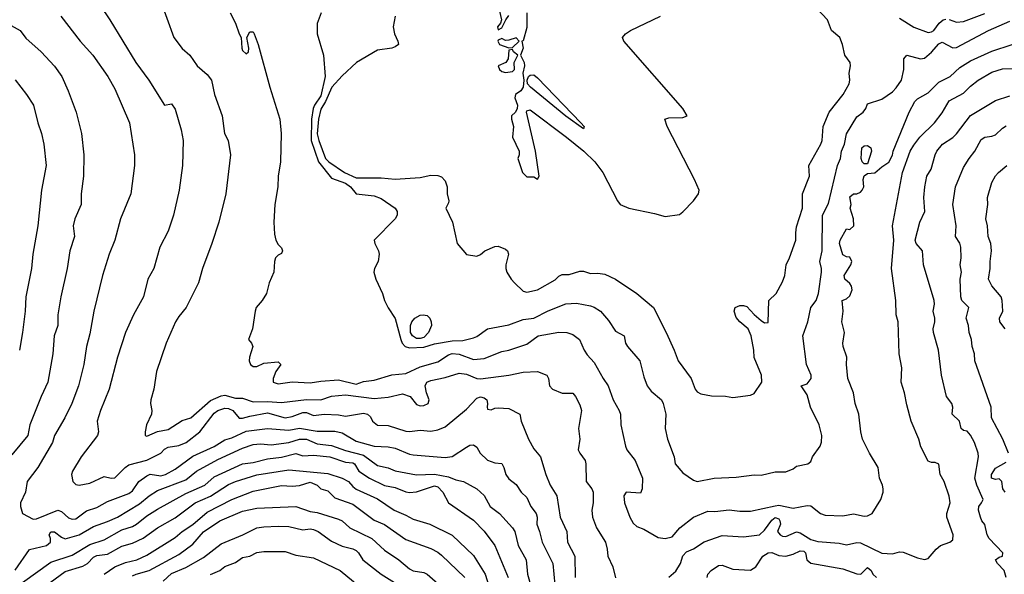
# Model space of a CAD drawing. Header units: metres. Extents: x -46681 to -43747, y -240911 to -237677.
# Tile 605 of 656: x -45807 to -45669, y -238759 to -238681. Entities that reach past the tile are written whole.
import ezdxf

# ---------------------------------------------------------------- set-up
doc = ezdxf.new("R2010")
doc.units = ezdxf.units.M
doc.layers.add('CONTOUR_INDEX', color=1, linetype='Continuous')
doc.layers.add('CONTOUR_INTER', color=3, linetype='Continuous')

msp = doc.modelspace()

# ---------------------------------------------------------------- linework, layer by layer
at = {"layer": 'CONTOUR_INDEX'}
for points, elevation in [([(-45777.85, -238680.02), (-45777.09, -238681.52), (-45776.6, -238683.02), (-45776.31, -238683.52), (-45776.22, -238685.02), (-45776.1, -238685.33), (-45775.6, -238685.8), (-45775.25, -238685.52), (-45775.21, -238685.02), (-45775.5, -238683.52), (-45775.1, -238682.7), (-45774.6, -238682.73), (-45774.47, -238683.02), (-45773.91, -238684.52), (-45772.27, -238690.52), (-45770.86, -238695.02), (-45770.69, -238697.02), (-45770.75, -238701.02), (-45771.08, -238703.02), (-45771.13, -238704.52), (-45771.58, -238707.02), (-45771.68, -238709.52), (-45771.6, -238711.19), (-45771.41, -238712.02), (-45771.1, -238712.66), (-45770.6, -238713.13), (-45770.46, -238713.52), (-45770.6, -238713.93), (-45771.1, -238714.13), (-45771.48, -238714.52), (-45771.63, -238715.02), (-45771.7, -238716.52), (-45772.37, -238718.02), (-45772.75, -238719.52), (-45773.34, -238720.52), (-45774.18, -238721.52), (-45774.34, -238722.02), (-45774.71, -238724.52), (-45775.27, -238726.02), (-45774.87, -238726.52), (-45774.68, -238727.02), (-45775.14, -238728.52), (-45775.16, -238729.02), (-45774.99, -238729.52), (-45774.6, -238729.81), (-45774.1, -238729.79), (-45773.1, -238729.34), (-45771.1, -238729.15), (-45770.74, -238729.52), (-45771.44, -238730.52), (-45771.79, -238731.52), (-45771.8, -238732.02), (-45771.1, -238732.23), (-45769.1, -238731.98), (-45766.6, -238732.11), (-45765.1, -238731.87), (-45762.6, -238731.71), (-45760.1, -238732.29), (-45759.1, -238731.93), (-45757.6, -238731.73), (-45755.1, -238730.97), (-45753.1, -238730.8), (-45751.1, -238729.87), (-45748.6, -238729.16), (-45747.1, -238728.19), (-45746.6, -238728), (-45745.6, -238728.06), (-45743.6, -238728.82), (-45742.1, -238728.68), (-45739.6, -238727.71), (-45738.6, -238727.53), (-45736.1, -238726.67), (-45734.47, -238725.52), (-45731.6, -238724.98), (-45730.43, -238725.02), (-45729.6, -238725.32), (-45728.68, -238726.02), (-45728.02, -238727.52), (-45727.6, -238728.17), (-45726.6, -238729.24), (-45725.32, -238731.52), (-45724.61, -238732.52), (-45723.92, -238734.52), (-45723.06, -238736.02), (-45722.89, -238736.52), (-45722.84, -238738.02), (-45722.19, -238741.02), (-45721.99, -238741.52), (-45720.84, -238743.02), (-45719.82, -238745.52), (-45719.85, -238747.02), (-45720.1, -238747.64), (-45722.1, -238747.51), (-45722.41, -238748.02), (-45722.32, -238749.02), (-45721.6, -238751), (-45721.1, -238751.86), (-45720.6, -238752.31), (-45719.6, -238752.7), (-45717.6, -238753.88), (-45716.6, -238754.03), (-45715.6, -238753.78), (-45714.55, -238752.52), (-45712.6, -238751.01), (-45710.6, -238750.17), (-45709.6, -238750.21), (-45707.6, -238749.97), (-45706.1, -238750.16), (-45704.6, -238750.19), (-45701.1, -238749.4), (-45700.6, -238749.35), (-45698.6, -238749.77), (-45696.6, -238749.36), (-45696.1, -238749.42), (-45694.75, -238750.52), (-45694.1, -238750.74), (-45691.6, -238750.83), (-45690.1, -238750.57), (-45688.6, -238750.87), (-45688.1, -238750.83), (-45687.48, -238750.52), (-45686.24, -238748.52), (-45685.93, -238747.52), (-45685.9, -238747.02), (-45685.99, -238746.52), (-45686.42, -238745.52), (-45686.61, -238744.02), (-45687.85, -238742.02), (-45688.84, -238740.02), (-45689.06, -238739.02), (-45689.32, -238736.52), (-45689.86, -238735.02), (-45690.11, -238733.52), (-45690.91, -238731.52), (-45691.09, -238729.52), (-45691.03, -238728.52), (-45691.54, -238727.02), (-45691.6, -238726.52), (-45691.37, -238725.02), (-45691.73, -238723.52), (-45691.54, -238722.02), (-45691.67, -238720.52), (-45691.1, -238720.29), (-45690.6, -238719.88), (-45690.27, -238719.02), (-45690.36, -238718.52), (-45690.6, -238718.13), (-45691.32, -238717.52), (-45691.39, -238717.02), (-45690.49, -238715.52), (-45690.32, -238715.02), (-45690.6, -238714.45), (-45691.1, -238714.36), (-45691.6, -238714.09), (-45692.04, -238712.52), (-45691.97, -238712.02), (-45691.1, -238710.42), (-45690.6, -238710.53), (-45690.06, -238710.02), (-45690.1, -238709.01), (-45690.54, -238707.52), (-45690.41, -238707.02), (-45690.6, -238705.94), (-45690.1, -238705.53), (-45689.6, -238705.51), (-45689.1, -238705.26), (-45688.89, -238705.02), (-45688.65, -238704.52), (-45688.71, -238703.52), (-45688.6, -238702.96), (-45688.1, -238702.65), (-45687.1, -238702.57), (-45686.1, -238701.7), (-45685.1, -238701.07), (-45684.6, -238700.07), (-45684.49, -238699.52), (-45682.25, -238694.02), (-45681.45, -238692.52), (-45681.1, -238692.13), (-45679.6, -238691.28), (-45678.1, -238689.82), (-45676.49, -238689.02), (-45675.1, -238687.74), (-45673.6, -238686.8), (-45670.6, -238685.44), (-45667.74, -238684.52)], 95), ([(-45808.1, -238689.46), (-45806.51, -238691.52), (-45805.56, -238693.02), (-45804.95, -238695.52), (-45804.42, -238697.02), (-45804.09, -238698.52), (-45803.76, -238701.52), (-45804.41, -238705.02), (-45804.94, -238710.02), (-45805.61, -238714.02), (-45805.81, -238716.02), (-45806.62, -238720.02), (-45806.71, -238722.02), (-45807.07, -238725.02), (-45807.53, -238727.52)], 100), ([(-45688.92, -238699.02), (-45688.6, -238698.74), (-45688.1, -238698.71), (-45687.67, -238699.02), (-45687.56, -238699.52), (-45688.1, -238701.31), (-45688.6, -238701.28), (-45688.86, -238701.02), (-45689.01, -238700.52), (-45688.92, -238699.02)], 95), ([(-45807.1, -238760.22), (-45803.1, -238757.34), (-45800.1, -238756.38), (-45797.6, -238754.88), (-45795.6, -238754.19), (-45793.1, -238752.78), (-45791.6, -238752.33), (-45791.05, -238752.02), (-45789.6, -238750.81), (-45788.1, -238749.9), (-45784.1, -238747.67), (-45781.4, -238746.52), (-45780.1, -238745.33), (-45776.1, -238743.53), (-45774.6, -238743.3), (-45772.6, -238742.8), (-45770.6, -238742.56), (-45768.6, -238742.06), (-45767.6, -238742.39), (-45766.1, -238742.3), (-45763.82, -238742.52), (-45761.6, -238743.26), (-45760.6, -238743.35), (-45760.36, -238743.52), (-45759.72, -238744.52), (-45758.25, -238745.52), (-45756.1, -238746.58), (-45754.6, -238746.85), (-45753.1, -238747.44), (-45752.6, -238747.54), (-45751.6, -238747.46), (-45749.1, -238746.59), (-45748.6, -238746.76), (-45747.91, -238747.52), (-45747.13, -238749.02), (-45743.6, -238751.42), (-45742.1, -238752.99), (-45740.61, -238755.02), (-45738.73, -238759.52)], 100), ([(-45780.6, -238759.09), (-45779.32, -238758.52), (-45778.6, -238757.95), (-45777.1, -238757.39), (-45776.1, -238756.67), (-45775.1, -238756.49), (-45774.1, -238755.97), (-45773.1, -238755.83), (-45770.1, -238755.84), (-45768.6, -238756.36), (-45766.1, -238756.76), (-45762.38, -238758.52), (-45758.1, -238762.05)], 105)]:
    msp.add_lwpolyline(points, dxfattribs=dict(at, elevation=elevation))
at = {"layer": 'CONTOUR_INTER'}
for points, elevation in [([(-45796.17, -238679.02), (-45794.8, -238681.02), (-45791.13, -238687.02), (-45789.31, -238689.52), (-45787.1, -238693.02), (-45786.1, -238692.83), (-45785.6, -238693.58), (-45784.77, -238696.52), (-45784.48, -238698.02), (-45784.54, -238701.52), (-45785.04, -238705.02), (-45785.81, -238708.52), (-45786.6, -238710.79), (-45787.76, -238713.02), (-45788.6, -238716), (-45789.44, -238717.52), (-45790.04, -238720.02), (-45791.44, -238722.52), (-45792.57, -238725.02), (-45793.72, -238728.52), (-45794.88, -238733.02), (-45796.09, -238736.02), (-45796.56, -238737.52), (-45796.39, -238739.02), (-45796.52, -238739.52), (-45798.81, -238742.52), (-45800.05, -238744.52), (-45800.18, -238745.02), (-45800.01, -238746.02), (-45799.6, -238746.43), (-45799.1, -238746.51), (-45797.6, -238746.24), (-45795.6, -238745.31), (-45794.6, -238745.53), (-45794.1, -238745.48), (-45792.64, -238744.02), (-45792.1, -238743.66), (-45789.6, -238743.01), (-45787.63, -238742.02), (-45787.1, -238741.45), (-45786.6, -238741.15), (-45785.1, -238740.93), (-45784.05, -238740.52), (-45782.1, -238739.03), (-45780.1, -238736.4), (-45779.6, -238735.99), (-45778.6, -238735.69), (-45778.1, -238735.74), (-45777.47, -238736.02), (-45776.6, -238737.09), (-45776.1, -238737.1), (-45775.1, -238736.79), (-45772.6, -238736.34), (-45770.1, -238737.04), (-45769.1, -238736.85), (-45767.6, -238736.3), (-45767.1, -238736.29), (-45766.1, -238736.69), (-45764.6, -238736.5), (-45762.6, -238736.62), (-45761.6, -238736.8), (-45759.1, -238736.37), (-45758.52, -238736.52), (-45758.1, -238736.89), (-45757.79, -238737.52), (-45757.1, -238738.07), (-45755.6, -238738.13), (-45753.1, -238738.93), (-45752.6, -238738.97), (-45751.1, -238738.75), (-45749.6, -238738.89), (-45748.6, -238738.74), (-45747.6, -238738.32), (-45744.6, -238735.84), (-45743.1, -238734.26), (-45742.6, -238734.08), (-45742.1, -238734.24), (-45741.73, -238734.52), (-45741.6, -238735.02), (-45741.69, -238735.52), (-45741.6, -238735.84), (-45741.1, -238735.9), (-45740.6, -238735.68), (-45740.1, -238735.62), (-45738.6, -238735.74), (-45737.08, -238736.52), (-45736.88, -238737.52), (-45735.84, -238740.02), (-45735.1, -238741.38), (-45734.16, -238742.52), (-45733.4, -238745.02), (-45732.8, -238746.52), (-45731.84, -238748.02), (-45731.39, -238751.02), (-45730.43, -238753.02), (-45730.37, -238754.52), (-45729.31, -238756.52), (-45729.28, -238759.52)], 97), ([(-45787.77, -238678.02), (-45785.8, -238683.52), (-45784.6, -238685.05), (-45783.55, -238686.02), (-45782.49, -238687.52), (-45781.1, -238688.72), (-45780.5, -238689.52), (-45780.07, -238691.52), (-45778.98, -238694.52), (-45778.65, -238697.02), (-45778.14, -238698.02), (-45777.81, -238700.02), (-45778.46, -238705.52), (-45779.43, -238709.52), (-45780.41, -238712.52), (-45781.76, -238716.02), (-45782.3, -238718.02), (-45784.05, -238721.52), (-45785.1, -238722.76), (-45785.55, -238723.52), (-45786.86, -238726.52), (-45788.23, -238730.52), (-45788.6, -238733.02), (-45789.03, -238734.52), (-45789.06, -238735.02), (-45788.86, -238736.02), (-45788.93, -238736.52), (-45789.63, -238738.02), (-45789.84, -238739.02), (-45789.81, -238739.52), (-45789.6, -238739.62), (-45788.1, -238738.97), (-45786.6, -238738.69), (-45784.6, -238737.39), (-45783.39, -238737.02), (-45780.6, -238734.62), (-45779.1, -238733.92), (-45778.6, -238733.86), (-45777.1, -238734.25), (-45776.1, -238734.27), (-45774.6, -238734.77), (-45772.6, -238734.72), (-45770.6, -238734.88), (-45767.1, -238734.47), (-45765.1, -238734.49), (-45763.6, -238733.98), (-45761.6, -238733.78), (-45757.6, -238734.31), (-45755.6, -238734.12), (-45753.6, -238733.65), (-45752.52, -238734.02), (-45751.6, -238735.14), (-45751.1, -238735.34), (-45750.6, -238735.3), (-45749.98, -238735.02), (-45749.82, -238734.52), (-45750.21, -238733.52), (-45750.41, -238732.52), (-45750.18, -238732.02), (-45749.6, -238731.77), (-45747.6, -238731.38), (-45745.6, -238730.76), (-45744.6, -238730.89), (-45743.1, -238731.52), (-45742.6, -238731.57), (-45738.6, -238731.01), (-45736.6, -238730.6), (-45734.6, -238730.53), (-45733.26, -238731.02), (-45733.02, -238731.52), (-45732.9, -238732.52), (-45732.47, -238733.02), (-45731.1, -238733.56), (-45729.6, -238733.58), (-45729.24, -238734.02), (-45728.6, -238735.23), (-45728.39, -238736.02), (-45728.79, -238738.52), (-45728.64, -238740.02), (-45728.84, -238741.52), (-45728.64, -238742.02), (-45727.88, -238743.02), (-45727.77, -238743.52), (-45727.73, -238746.02), (-45726.91, -238747.02), (-45726.74, -238747.52), (-45726.75, -238749.02), (-45726.93, -238750.02), (-45726.83, -238751.02), (-45726.29, -238752.52), (-45725.03, -238754.52), (-45724.75, -238755.52), (-45724.7, -238756.52), (-45723.96, -238758.02), (-45723.6, -238759.54)], 96), ([(-45754.63, -238680.52), (-45754.89, -238682.02), (-45754.7, -238683.02), (-45754.24, -238684.02), (-45754.16, -238684.52), (-45754.6, -238684.85), (-45755.1, -238685.02), (-45757.1, -238685.3), (-45760.06, -238687.02), (-45762.1, -238688.92), (-45763.52, -238690.52), (-45764.43, -238692.52), (-45765.1, -238693.6), (-45765.43, -238695.02), (-45765.6, -238697.06), (-45765.39, -238698.02), (-45764.41, -238700.52), (-45763.96, -238701.02), (-45761.77, -238702.52), (-45760.1, -238703.28), (-45756.6, -238703.26), (-45754.6, -238703.47), (-45751.1, -238703.2), (-45749.6, -238702.9), (-45748.6, -238702.93), (-45748.1, -238703.13), (-45747.6, -238703.68), (-45747.29, -238704.52), (-45747.31, -238705.52), (-45747.07, -238706.52), (-45747.1, -238706.8), (-45747.49, -238707.52), (-45746.54, -238709.52), (-45745.87, -238712.52), (-45744.6, -238714.05), (-45743.1, -238714.29), (-45742.6, -238714.06), (-45741.98, -238713.52), (-45740.6, -238712.92), (-45740.1, -238712.89), (-45739.1, -238713.28), (-45738.82, -238713.52), (-45738.66, -238714.02), (-45739.04, -238715.52), (-45739.05, -238716.02), (-45738.88, -238716.52), (-45738.29, -238717.52), (-45737.84, -238718.02), (-45736.6, -238719.2), (-45736.1, -238719.35), (-45734.6, -238719.01), (-45732.1, -238717.63), (-45731.6, -238717.11), (-45731.1, -238716.87), (-45730.1, -238716.86), (-45728.6, -238716.38), (-45728.1, -238716.39), (-45727.1, -238716.72), (-45726.1, -238716.69), (-45725.1, -238716.83), (-45723.6, -238717.51), (-45720.61, -238719.52), (-45718.26, -238721.52), (-45716.45, -238725.02), (-45715.32, -238727.52), (-45714.8, -238729.02), (-45712.95, -238731.52), (-45712.38, -238733.02), (-45712.1, -238733.38), (-45711.6, -238733.66), (-45710.1, -238733.95), (-45708.1, -238733.99), (-45707.1, -238734.16), (-45704.6, -238733.87), (-45704.1, -238733.61), (-45702.98, -238732.02), (-45703.04, -238731.02), (-45704.1, -238728.55), (-45704.12, -238727.52), (-45704.48, -238725.52), (-45704.91, -238724.52), (-45706.1, -238723.53), (-45706.6, -238722.94), (-45706.91, -238722.02), (-45706.77, -238721.52), (-45706.1, -238721.23), (-45705.6, -238721.21), (-45705.1, -238721.38), (-45704.1, -238722.51), (-45703.1, -238723.36), (-45702.6, -238723.66), (-45702.1, -238723.63), (-45702, -238720.52), (-45700.99, -238719.52), (-45700.1, -238717.91), (-45699.76, -238717.02), (-45699.59, -238715.52), (-45699.08, -238714.52), (-45698.19, -238712.02), (-45698.22, -238711.02), (-45698.1, -238710.18), (-45697.29, -238707.52), (-45697.28, -238705.52), (-45696.29, -238703.02), (-45696.39, -238701.52), (-45694.69, -238698.52), (-45694.52, -238698.02), (-45694.37, -238696.02), (-45693.54, -238694.02), (-45691.57, -238691.52), (-45690.72, -238690.02), (-45690.59, -238689.52), (-45690.72, -238688.52), (-45690.52, -238687.52), (-45690.55, -238687.02), (-45691.33, -238686.02), (-45691.64, -238684.52), (-45692.02, -238683.52), (-45693.17, -238682.52), (-45693.73, -238681.02), (-45696.1, -238678.56)], 93), ([(-45740.12, -238679.02), (-45739.67, -238681.02), (-45739.8, -238681.52), (-45740.21, -238682.02), (-45740.1, -238682.43), (-45739.6, -238682.17), (-45739.04, -238681.02), (-45738.6, -238680.44)], 92), ([(-45765.06, -238680.02), (-45765.6, -238681.55), (-45765.62, -238683.02), (-45764.72, -238686.02), (-45764.47, -238689.02), (-45765.1, -238691.74), (-45765.99, -238693.02), (-45766.17, -238693.52), (-45766.41, -238695.02), (-45766.45, -238698.02), (-45765.41, -238701.02), (-45763.6, -238703.3), (-45761.59, -238704.02), (-45760.92, -238704.52), (-45760.1, -238705.5), (-45757.6, -238705.8), (-45756.6, -238706.19), (-45754.62, -238707.52), (-45754.34, -238708.02), (-45754.35, -238708.52), (-45754.61, -238709.02), (-45757.56, -238712.02), (-45757.49, -238712.52), (-45756.98, -238713.52), (-45756.89, -238714.02), (-45757.01, -238715.02), (-45757.53, -238716.02), (-45757.62, -238716.52), (-45757.34, -238717.52), (-45756.38, -238719.52), (-45756.12, -238720.52), (-45755.6, -238721.55), (-45754.6, -238723.07), (-45753.83, -238726.02), (-45753.64, -238726.52), (-45753.2, -238727.02), (-45752.6, -238727.2), (-45750.6, -238727.1), (-45749.1, -238726.63), (-45746.6, -238726.21), (-45745.1, -238726.15), (-45743.6, -238725.79), (-45743.1, -238725.58), (-45741.6, -238724.53), (-45738.6, -238723.93), (-45736.6, -238723.21), (-45735.1, -238723.03), (-45733.1, -238721.99), (-45730.6, -238720.98), (-45729.1, -238720.88), (-45727.1, -238721.28), (-45726.6, -238721.44), (-45725.71, -238722.02), (-45724.6, -238723.34), (-45723.6, -238724.83), (-45722.37, -238725.52), (-45722.18, -238726.52), (-45721.93, -238727.02), (-45720.16, -238729.02), (-45719.6, -238731.27), (-45719.12, -238732.52), (-45718.6, -238733.29), (-45717.13, -238734.52), (-45716.91, -238735.02), (-45716.51, -238736.52), (-45716.62, -238738.52), (-45716.29, -238740.02), (-45715.34, -238742.52), (-45715.2, -238743.52), (-45714.1, -238744.76), (-45712.6, -238745.81), (-45712.1, -238745.99), (-45709.71, -238745.52), (-45706.6, -238745.39), (-45704.1, -238745.04), (-45703.1, -238745.09), (-45701.1, -238744.64), (-45699.6, -238744.62), (-45698.6, -238744.2), (-45698.1, -238743.85), (-45696.54, -238743.52), (-45696.1, -238743.2), (-45695.86, -238742.52), (-45694.77, -238741.02), (-45694.6, -238740.46), (-45694.53, -238739.52), (-45694.91, -238738.02), (-45696.15, -238735.52), (-45696.6, -238733.78), (-45697.46, -238732.52), (-45696.6, -238732.24), (-45696.05, -238731.52), (-45696.04, -238731.02), (-45696.69, -238729.52), (-45697.22, -238725.52), (-45696.51, -238723.52), (-45696.1, -238721.52), (-45695.33, -238720.52), (-45695.01, -238719.52), (-45694.61, -238716.52), (-45694.59, -238716.02), (-45694.82, -238715.02), (-45694.52, -238713.52), (-45694.44, -238708.52), (-45693.6, -238706.88), (-45692.34, -238701.52), (-45691.91, -238700.52), (-45691.76, -238699.52), (-45691.37, -238698.52), (-45691.1, -238697.09), (-45689.6, -238694.69), (-45688.74, -238694.02), (-45688.35, -238693.52), (-45688.1, -238692.85), (-45686.1, -238692.17), (-45684.6, -238691.17), (-45684.1, -238690.6), (-45683.35, -238689.52), (-45683.02, -238688.02), (-45683, -238686.52), (-45682.6, -238686.02), (-45680.66, -238686.52), (-45680.1, -238686.44), (-45679.1, -238685.56), (-45678.1, -238684.41), (-45677.6, -238684.16), (-45676.1, -238684.96), (-45675.6, -238684.9), (-45671.1, -238682.55), (-45668.1, -238681.22)], 94), ([(-45736.09, -238680.02), (-45736.1, -238682.1), (-45736.6, -238683.97), (-45736.81, -238684.02), (-45736.59, -238685.02), (-45736.98, -238686.02), (-45736.46, -238687.02), (-45736.41, -238687.52), (-45736.65, -238688.52), (-45736.5, -238689.52), (-45736.59, -238690.52), (-45736.91, -238691.02), (-45737.66, -238691.52), (-45737.75, -238692.02), (-45737.39, -238693.02), (-45737.46, -238693.52), (-45737.67, -238694.02), (-45738.22, -238694.52), (-45738.24, -238695.02), (-45737.96, -238696.02), (-45738.08, -238697.52), (-45737.14, -238699.52), (-45737.14, -238700.02), (-45737.34, -238700.52), (-45736.67, -238702.52), (-45736.1, -238703.11), (-45735.1, -238703.14), (-45734.6, -238703.43), (-45734.33, -238703.02), (-45734.86, -238699.52), (-45736.14, -238694.02), (-45736.1, -238693.84), (-45735.6, -238693.69), (-45730.52, -238697.52), (-45728.08, -238699.52), (-45726.5, -238701.02), (-45725.37, -238702.52), (-45723.33, -238706.52), (-45722.95, -238707.02), (-45721.74, -238707.52), (-45718.1, -238708.27), (-45716.6, -238708.71), (-45714.6, -238708.4), (-45714.1, -238708.07), (-45712.6, -238706.52), (-45711.9, -238705.52), (-45711.83, -238705.02), (-45712.49, -238703.52), (-45716.34, -238696.02), (-45716.66, -238695.02), (-45716.1, -238694.83), (-45714.1, -238694.77), (-45713.51, -238694.52), (-45714.13, -238693.52), (-45722.44, -238684.02), (-45722.63, -238683.52), (-45722.2, -238683.02), (-45721.49, -238682.52), (-45717.28, -238680.52)], 92), ([(-45676.6, -238680.97), (-45675.6, -238681.34), (-45674.6, -238681.26), (-45671.6, -238680.13)], 93), ([(-45809.1, -238681.58), (-45807.42, -238682.52), (-45806.6, -238683.59), (-45804.46, -238685.52), (-45802.6, -238687.54), (-45801.55, -238689.02), (-45800.65, -238691.02), (-45799.52, -238694.02), (-45798.78, -238697.02), (-45798.46, -238700.02), (-45798.49, -238703.02), (-45798.81, -238705.52), (-45798.82, -238707.02), (-45799.7, -238709.02), (-45799.94, -238710.02), (-45799.77, -238711.52), (-45800.42, -238713.52), (-45800.8, -238716.02), (-45801.68, -238720.02), (-45802.1, -238722.52), (-45802.11, -238724.02), (-45802.64, -238725.52), (-45802.83, -238728.02), (-45803.5, -238732.02), (-45804.46, -238734.02), (-45806.04, -238738.02), (-45806.34, -238739.52), (-45808.6, -238742.24)], 99), ([(-45801.69, -238680.52), (-45798.96, -238684.02), (-45797.18, -238686.02), (-45795.09, -238689.02), (-45794.1, -238690.73), (-45792.01, -238695.52), (-45791.32, -238700.02), (-45791.33, -238701.52), (-45791.85, -238705.52), (-45793.31, -238709.02), (-45794.07, -238712.02), (-45794.87, -238714.02), (-45795.82, -238717.02), (-45797.05, -238722.02), (-45797.6, -238725.2), (-45798.09, -238727.02), (-45798.47, -238729.52), (-45799.22, -238732.52), (-45800.12, -238735.02), (-45801.11, -238737.02), (-45802.58, -238739.52), (-45802.85, -238740.52), (-45804.95, -238744.02), (-45806.45, -238746.02), (-45806.67, -238747.52), (-45807.37, -238749.02), (-45807.37, -238749.52), (-45807.1, -238750.52), (-45805.6, -238751.29), (-45805.1, -238751.27), (-45802.1, -238750.01), (-45801.6, -238750.21), (-45800.6, -238751.11), (-45800.1, -238751.3), (-45799.6, -238751.23), (-45798.1, -238750.13), (-45796.6, -238749.64), (-45795.1, -238748.81), (-45792.1, -238747.7), (-45791.6, -238747.29), (-45790.73, -238746.02), (-45789.6, -238745.22), (-45789.1, -238744.97), (-45787.6, -238745.19), (-45786.95, -238745.02), (-45785.6, -238744.28), (-45783.1, -238742.41), (-45780.1, -238741.06), (-45778.6, -238740.12), (-45777.6, -238739.86), (-45775.6, -238738.91), (-45772.6, -238738.56), (-45769.6, -238738.79), (-45768.1, -238738.5), (-45765.6, -238738.89), (-45763.1, -238738.91), (-45762.1, -238739.15), (-45760.1, -238740.3), (-45757.6, -238741.04), (-45755.6, -238741.12), (-45754.6, -238741.3), (-45752.6, -238742.14), (-45752.1, -238742.24), (-45747.6, -238742.63), (-45746.6, -238742.48), (-45744.6, -238741.15), (-45744.1, -238740.88), (-45743.6, -238740.82), (-45743.1, -238741.16), (-45742.63, -238742.02), (-45741.6, -238743.01), (-45740.6, -238743.36), (-45739.6, -238743.48), (-45739.3, -238744.02), (-45739.05, -238745.02), (-45738.6, -238745.64), (-45737.6, -238746.4), (-45736.9, -238747.52), (-45736.1, -238748.27), (-45735.52, -238749.52), (-45734.76, -238750.52), (-45734.64, -238751.02), (-45734.68, -238752.02), (-45734.28, -238753.02), (-45733.91, -238754.52), (-45732.44, -238757.52), (-45732.15, -238760.52)], 98), ([(-45683.6, -238680.8), (-45681.6, -238682.04), (-45679.6, -238682.79), (-45679.1, -238682.74), (-45678.77, -238682.52), (-45678.02, -238681.52), (-45677.45, -238681.02), (-45677.1, -238680.92)], 93), ([(-45740.1, -238683.87), (-45740.18, -238684.02), (-45739.94, -238684.52), (-45738.6, -238684.96), (-45738.1, -238684.9), (-45737.14, -238684.02), (-45737.6, -238683.58), (-45738.6, -238683.91), (-45739.1, -238683.92), (-45739.6, -238683.66), (-45740.1, -238683.87)], 92), ([(-45738.6, -238685.28), (-45738.69, -238686.52), (-45739.04, -238687.02), (-45740.12, -238687.52), (-45739.91, -238688.02), (-45739.6, -238688.31), (-45739.1, -238688.45), (-45738.1, -238688.29), (-45737.84, -238688.02), (-45737.87, -238687.02), (-45737.34, -238686.02), (-45737.94, -238685.52), (-45738.1, -238685.22), (-45738.6, -238685.28)], 92), ([(-45735.86, -238689.02), (-45735.6, -238688.82), (-45735.1, -238688.78), (-45734.6, -238689.18), (-45728.46, -238695.52), (-45728.03, -238696.02), (-45728.1, -238696.39), (-45730.6, -238694.57), (-45735.55, -238690.52), (-45735.97, -238690.02), (-45736.04, -238689.52), (-45735.86, -238689.02)], 92), ([(-45716.1, -238759.46), (-45715.1, -238758.6), (-45714.45, -238757.52), (-45714.1, -238756.48), (-45713.6, -238755.88), (-45712.6, -238755.48), (-45711.1, -238754.51), (-45708.6, -238753.58), (-45705.6, -238753.79), (-45703.31, -238753.52), (-45702.6, -238752.86), (-45701.6, -238751.45), (-45701.1, -238751.05), (-45700.6, -238751.27), (-45700.45, -238751.52), (-45700.37, -238752.02), (-45700.81, -238753.02), (-45700.4, -238753.52), (-45700.1, -238753.68), (-45699.6, -238753.74), (-45698.1, -238753.09), (-45697.6, -238753.2), (-45696.1, -238754.15), (-45695.1, -238754.42), (-45692.1, -238754.67), (-45691.1, -238754.9), (-45689.6, -238754.56), (-45689.1, -238754.62), (-45686.1, -238756.06), (-45684.6, -238756.19), (-45683.6, -238755.91), (-45683.1, -238755.94), (-45681.1, -238756.75), (-45680.1, -238756.98), (-45679.6, -238756.84), (-45678.45, -238755.52), (-45677.82, -238755.02), (-45676.52, -238754.52), (-45676.1, -238754.21), (-45676.04, -238753.52), (-45676.96, -238751.02), (-45676.94, -238750.52), (-45676.48, -238749.02), (-45676.6, -238748.06), (-45677.33, -238746.02), (-45677.9, -238745.02), (-45678.1, -238743.57), (-45678.6, -238743.32), (-45679.1, -238743.33), (-45679.6, -238743.12), (-45680.6, -238741.11), (-45680.91, -238740.02), (-45681.98, -238737.52), (-45682.6, -238735.22), (-45682.9, -238733.52), (-45683.37, -238732.02), (-45683.29, -238730.02), (-45683.67, -238728.02), (-45683.8, -238723.52), (-45684.08, -238722.52), (-45684.12, -238720.52), (-45684.74, -238716.02), (-45684.41, -238712.02), (-45684.59, -238710.02), (-45683.17, -238702.52), (-45682.1, -238699.5), (-45681.6, -238698.66), (-45680.75, -238697.52), (-45678.67, -238695.52), (-45677.6, -238694.11), (-45676.6, -238692.44), (-45674.6, -238691.36), (-45673.6, -238690.34), (-45672.53, -238689.52), (-45670.6, -238688.41), (-45669.1, -238687.91), (-45666.6, -238687.9)], 96), ([(-45668.58, -238759.52), (-45668.88, -238758.52), (-45669.84, -238757.52), (-45670.1, -238757.02), (-45669.6, -238756.65), (-45669.1, -238756.52), (-45669.08, -238756.02), (-45671.01, -238754.02), (-45671.27, -238753.52), (-45671.6, -238752.03), (-45672.03, -238751.52), (-45672.23, -238751.02), (-45672.5, -238750.02), (-45672.45, -238749.52), (-45672.05, -238749.02), (-45671.83, -238748.52), (-45672.71, -238746.52), (-45673.01, -238745.52), (-45672.51, -238742.52), (-45672.56, -238742.02), (-45673.07, -238740.52), (-45673.6, -238739.46), (-45674.1, -238738.9), (-45674.6, -238738.83), (-45674.95, -238738.52), (-45675.15, -238737.52), (-45676.18, -238736.52), (-45676.11, -238735.52), (-45676.25, -238735.02), (-45676.99, -238734.02), (-45677.71, -238731.02), (-45678.11, -238727.52), (-45678.85, -238725.02), (-45678.88, -238724.52), (-45678.63, -238723.52), (-45678.63, -238723.02), (-45678.88, -238722.02), (-45678.69, -238721.02), (-45678.74, -238720.52), (-45680.24, -238715.52), (-45680.37, -238713.52), (-45681.27, -238712.52), (-45681.41, -238712.02), (-45680.73, -238709.52), (-45680.06, -238708.02), (-45680.17, -238706.02), (-45680.05, -238704.52), (-45679.76, -238703.02), (-45679.15, -238702.02), (-45678.61, -238700.02), (-45678.34, -238699.52), (-45677.58, -238698.52), (-45676.1, -238697.58), (-45675.6, -238697.06), (-45673.6, -238694.51), (-45670.1, -238692.36), (-45668.1, -238691.74)], 97), ([(-45668.27, -238742.02), (-45669.09, -238740.02), (-45670.65, -238737.02), (-45670.7, -238735.52), (-45673.01, -238729.02), (-45673.04, -238728.02), (-45673.38, -238727.02), (-45673.49, -238726.02), (-45673.83, -238725.02), (-45673.89, -238724.02), (-45674.21, -238723.02), (-45673.87, -238721.52), (-45674.83, -238720.52), (-45675, -238720.02), (-45675.06, -238717.52), (-45674.88, -238716.52), (-45675.06, -238715.52), (-45674.94, -238714.52), (-45674.98, -238713.02), (-45675.1, -238712.48), (-45675.71, -238711.52), (-45675.63, -238710.02), (-45676.09, -238707.02), (-45675.75, -238704.52), (-45674.6, -238701.8), (-45673.83, -238700.52), (-45673.03, -238699.52), (-45672.1, -238697.85), (-45671.6, -238697.52), (-45670.6, -238697.42), (-45670.1, -238697.2), (-45669.1, -238696.25), (-45668.6, -238695.94)], 98), ([(-45668.74, -238724.52), (-45669.5, -238723.52), (-45669.54, -238723.02), (-45669.06, -238722.02), (-45669.17, -238720.52), (-45669.32, -238720.02), (-45670.6, -238718.48), (-45671.08, -238717.52), (-45670.84, -238716.02), (-45670.86, -238715.02), (-45670.65, -238713.52), (-45670.77, -238712.52), (-45671.14, -238711.52), (-45671.23, -238710.02), (-45671.45, -238709.02), (-45671.16, -238707.02), (-45671.24, -238706.02), (-45670.6, -238703.92), (-45670.1, -238702.98), (-45669.67, -238702.52), (-45668.5, -238701.52)], 99), ([(-45750.67, -238722.52), (-45750.1, -238722.65), (-45749.73, -238723.02), (-45749.54, -238723.52), (-45749.52, -238724.02), (-45749.95, -238725.02), (-45750.6, -238725.73), (-45751.1, -238725.87), (-45751.6, -238725.85), (-45752.18, -238725.52), (-45752.45, -238725.02), (-45752.48, -238724.02), (-45752.27, -238723.52), (-45751.84, -238723.02), (-45751.1, -238722.58), (-45750.67, -238722.52)], 94), ([(-45808.1, -238758.46), (-45806.1, -238755.56), (-45803.73, -238755.02), (-45803.13, -238754.52), (-45803.13, -238754.02), (-45803.33, -238753.52), (-45803.1, -238753.06), (-45802.6, -238753.07), (-45801.6, -238753.85), (-45801.1, -238754.06), (-45799.1, -238753.49), (-45797.1, -238752.31), (-45795.1, -238751.64), (-45793.72, -238751.02), (-45790.6, -238749.15), (-45789.24, -238748.02), (-45788.1, -238747.28), (-45784.1, -238745.75), (-45782.6, -238744.56), (-45779.6, -238742.88), (-45776.1, -238741.32), (-45774.6, -238740.8), (-45773.6, -238740.71), (-45772.1, -238740.84), (-45769.6, -238740.52), (-45768.1, -238740.05), (-45767.1, -238740.06), (-45765.6, -238740.69), (-45763.6, -238740.95), (-45761.6, -238741.63), (-45759.1, -238742.29), (-45757.1, -238743.75), (-45755.6, -238744.09), (-45754.6, -238744.49), (-45751.6, -238745.07), (-45749.1, -238744.96), (-45747.1, -238745.33), (-45746.1, -238745.76), (-45744.98, -238746.02), (-45743.1, -238747.02), (-45742.1, -238747.97), (-45741.26, -238749.52), (-45739.95, -238750.52), (-45738.1, -238752.51), (-45737.79, -238753.02), (-45737.32, -238755.02), (-45736.18, -238757.02), (-45736.01, -238759.02), (-45734.45, -238764.52)], 99), ([(-45668.72, -238747.52), (-45669.08, -238747.02), (-45669.21, -238746.02), (-45669.6, -238745.6), (-45670.1, -238745.72), (-45670.65, -238745.52), (-45670.68, -238745.02), (-45670.1, -238744.12), (-45668.6, -238743.29)], 98), ([(-45804.6, -238761.24), (-45801.1, -238758.66), (-45798.6, -238757.92), (-45797.94, -238757.52), (-45797.1, -238756.66), (-45796.6, -238756.4), (-45795.1, -238756.22), (-45793.1, -238755.08), (-45791.6, -238754.66), (-45790.1, -238753.96), (-45788.09, -238752.52), (-45785.6, -238751.11), (-45782.79, -238749.02), (-45780.6, -238748.04), (-45778.1, -238746.43), (-45777.12, -238746.02), (-45774.1, -238745.08), (-45769.6, -238744.37), (-45764.1, -238744.88), (-45762.1, -238745.55), (-45761.19, -238746.02), (-45760.6, -238746.72), (-45760.1, -238747.09), (-45757.1, -238748.44), (-45754.78, -238750.02), (-45753.1, -238750.74), (-45752.1, -238751.32), (-45749.75, -238752.02), (-45746.6, -238753.56), (-45743.6, -238756.4), (-45741.97, -238759.02), (-45740.68, -238763.02)], 101), ([(-45795.6, -238759.06), (-45794.09, -238758.02), (-45792.6, -238757.41), (-45790.99, -238757.02), (-45789.6, -238756.36), (-45785.6, -238753.87), (-45784.6, -238753.03), (-45783.1, -238752.03), (-45781.1, -238750.31), (-45777.6, -238748.54), (-45774.6, -238747.38), (-45770.6, -238746.58), (-45769.1, -238746.64), (-45768.1, -238746.54), (-45766.6, -238746.11), (-45765.6, -238746.51), (-45765.1, -238747.01), (-45764.1, -238747.31), (-45763.1, -238748.3), (-45760.6, -238749.17), (-45757.6, -238751.42), (-45756.1, -238752.07), (-45753.1, -238754.16), (-45749.6, -238755.42), (-45748.6, -238755.94), (-45748.1, -238756.36), (-45744.79, -238759.52)], 102), ([(-45791.6, -238759.28), (-45791.1, -238759.03), (-45789.24, -238758.52), (-45785.1, -238756.25), (-45783.1, -238754.8), (-45781.6, -238753.06), (-45779.32, -238751.52), (-45776.1, -238750.18), (-45774.1, -238749.75), (-45768.6, -238749.53), (-45766.6, -238750.21), (-45765.6, -238750.37), (-45762.6, -238751.32), (-45762.1, -238751.52), (-45761, -238752.52), (-45757.89, -238754.02), (-45756.1, -238755.68), (-45754.09, -238757.02), (-45752.6, -238758.3), (-45752.1, -238758.58), (-45750.6, -238758.81), (-45750.1, -238759.02), (-45747.88, -238761.02)], 103), ([(-45787.29, -238760.02), (-45786.1, -238758.92), (-45784.1, -238758.11), (-45781.6, -238756.7), (-45779.1, -238754.75), (-45776.08, -238753.52), (-45774.1, -238752.53), (-45773.1, -238752.36), (-45771.1, -238752.27), (-45769.6, -238752.34), (-45767.6, -238752.81), (-45766.6, -238752.68), (-45766.1, -238752.75), (-45765.47, -238753.02), (-45763.6, -238754.41), (-45762.1, -238755.09), (-45760.6, -238755.45), (-45760.1, -238755.72), (-45759.77, -238756.02), (-45759.18, -238757.02), (-45756.58, -238759.02), (-45753.6, -238760.91)], 104), ([(-45710.7, -238759.52), (-45710.59, -238759.02), (-45710.12, -238758.52), (-45709.1, -238757.83), (-45708.6, -238757.77), (-45707.1, -238758.32), (-45704.6, -238758.46), (-45703.86, -238758.02), (-45702.88, -238756.52), (-45702.1, -238756.02), (-45701.6, -238755.97), (-45700.6, -238756.41), (-45699.6, -238756.49), (-45698.6, -238756.22), (-45697.6, -238755.75), (-45697.1, -238755.78), (-45696.84, -238756.02), (-45696.65, -238757.02), (-45696.1, -238757.51), (-45691.6, -238758.31), (-45689.6, -238759), (-45689.04, -238759.02), (-45688.1, -238758.11), (-45687.6, -238758.52), (-45687.36, -238759.02), (-45686.87, -238759.52)], 97)]:
    msp.add_lwpolyline(points, dxfattribs=dict(at, elevation=elevation))

doc.saveas('drawing.dxf')
